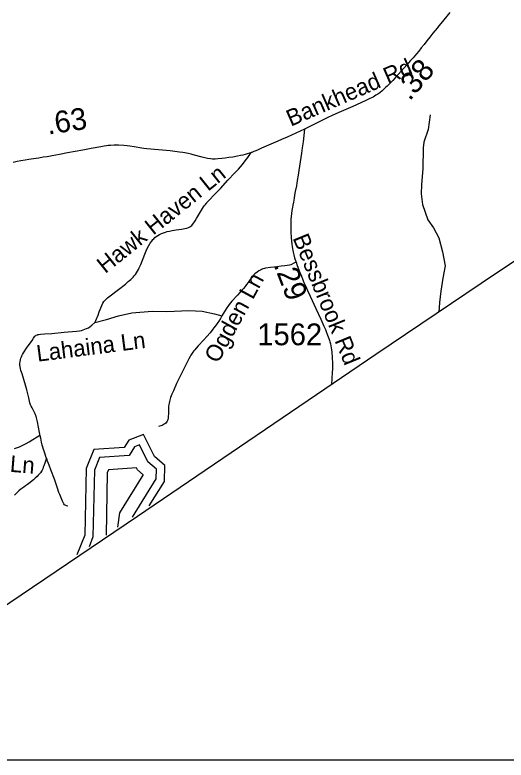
# Model space of a CAD drawing. Extents: x 1383679 to 1536984, y 460658 to 651027.
# Drawn here: x 1390201 to 1393020, y 477316 to 481592 of the extents above; entities that cross this region are included whole.
import ezdxf

# ---------------------------------------------------------------- set-up
doc = ezdxf.new("R2010")
doc.units = 0
for name, color, linetype in [('Exist Boundary Political StateLine', 7, 'Continuous'), ('Exist Hydrographic Bay Label', 7, 'Continuous'), ('Exist Hydrographic Buffer Line', 7, 'Continuous'), ('Exist Hydrographic Misc Water Feature', 7, 'Continuous'), ('Exist Road Non-System Type 51', 7, 'Continuous'), ('Exist Road Non-System Type 51 Label', 7, 'Continuous'), ('Exist Road Secondary Mileage Hundredths English Label', 7, 'Continuous'), ('Exist Road Secondary Type 51 Attributed', 7, 'Continuous'), ('Exist Road Secondary Type 51 Label', 7, 'Continuous'), ('Exist Road Secondary Type 51 Number Label', 7, 'Continuous'), ('Map Preparation Inset Cut Line', 7, 'Continuous')]:
    doc.layers.add(name, color=color, linetype=linetype)

msp = doc.modelspace()

# ---------------------------------------------------------------- linework, layer by layer
at = {"layer": 'Exist Boundary Political StateLine'}
msp.add_lwpolyline([(1398984.8, 484134.2), (1398637.8, 483899.3), (1393778.1, 480652.5), (1392877.2, 480050.9), (1392272.5, 479643.3), (1390904.6, 478713.1), (1389768.3, 477946.4), (1389039.9, 477465.3), (1388903.7, 477748.1), (1388746.2, 478061.6), (1388645.7, 478237.7), (1388503.3, 478410.9), (1388382.4, 478563.4), (1388193.8, 478827.5), (1388071.7, 479016)], dxfattribs=at)
at = {"layer": 'Exist Hydrographic Bay Label'}
msp.add_lwpolyline([(1390972.2, 478774.4), (1391059.1, 478915.2), (1391061, 479007.1), (1391003, 479057.5), (1390939, 479183.5), (1390855, 479152.4), (1390829, 479110.2), (1390654, 479097.3), (1390610, 478989.9), (1390602, 478606), (1390557.6, 478493.1)], dxfattribs=at)
at = {"layer": 'Exist Hydrographic Buffer Line'}
for points in [[(1390876.3, 478709.3), (1391011.9, 478929.2), (1391013.1, 478985.9), (1390964.9, 479027.8), (1390915.9, 479124.4), (1390886.8, 479113.6), (1390856.6, 479064.7), (1390686.8, 479052.2), (1390657.3, 478980), (1390649.3, 478596.5), (1390627.2, 478540.3)], [(1390791.8, 478652), (1390803.7, 478734.2), (1390937.6, 478951.1), (1390937.6, 478952.4), (1390904.8, 478980.9), (1390898.8, 478992.8), (1390738.5, 478981), (1390731.7, 478964.6), (1390724.3, 478606.2)]]:
    msp.add_lwpolyline(points, dxfattribs=at)
at = {"layer": 'Exist Hydrographic Misc Water Feature'}
msp.add_lwpolyline([(1392583.4, 481019.4), (1392571.6, 480933.5), (1392548.2, 480861.7), (1392543.6, 480829.8), (1392541, 480708.4), (1392535.1, 480618.3), (1392532.1, 480565.9), (1392540.8, 480504.1), (1392570.9, 480415.7), (1392604, 480370.7), (1392632.8, 480311.9), (1392655.2, 480231.8), (1392669.5, 480152.8), (1392656, 480081.6), (1392644.5, 480007.2), (1392637.2, 479941.7), (1392634.1, 479887)], dxfattribs=at)
at = {"layer": 'Exist Road Non-System Type 51'}
for points in [[(1390659.9, 479826.2), (1390666.1, 479839.1), (1390669.9, 479847.5), (1390673.4, 479855.6), (1390678.4, 479868.4), (1390685.7, 479887.4), (1390699.9, 479925), (1390705.5, 479937.1), (1390711.5, 479947), (1390720.4, 479957.2), (1390732.5, 479968.1), (1390747.1, 479979.9), (1390795, 480015.9), (1390835.4, 480047.3), (1390852.2, 480061.5), (1390867, 480074.4), (1390879.2, 480086.2), (1390886.4, 480094.8), (1390893.4, 480103.2), (1390898.8, 480111.7), (1390904.9, 480122), (1390909.6, 480131), (1390914.6, 480141.4), (1390918.1, 480148.8), (1390923.1, 480160.3), (1390946.2, 480218.9), (1390958.9, 480247.6), (1390969.7, 480269.2), (1390977.7, 480281.8), (1390986.4, 480294.5), (1390993.1, 480302.6), (1390998.1, 480308), (1391005.1, 480314.2), (1391012.8, 480320), (1391022.4, 480326.6), (1391031.7, 480331.6), (1391042.7, 480337), (1391054.1, 480341.6), (1391065.5, 480345.5), (1391074.9, 480348.2), (1391089.2, 480351.2), (1391104.6, 480354.3), (1391127.4, 480357.8), (1391157.1, 480362.4), (1391176.6, 480366.3), (1391188.2, 480369), (1391197.4, 480372.1), (1391205.9, 480376), (1391211.3, 480380.2), (1391215.6, 480384.1), (1391221.2, 480390.2), (1391228.5, 480399.8), (1391235.8, 480411), (1391243.9, 480423.4), (1391266, 480462.2), (1391283.3, 480489.9), (1391289.1, 480498.2), (1391294.3, 480504.4), (1391298.3, 480509.8), (1391301.9, 480514.1), (1391303.5, 480516.1), (1391315.4, 480528.8), (1391345.6, 480559.3), (1391381.1, 480596.7), (1391422.9, 480643.5), (1391463.4, 480685.7), (1391483.9, 480707.7), (1391506.3, 480733.5), (1391522.9, 480754.7), (1391537.1, 480773.6), (1391556.4, 480802)], [(1391814.2, 480173.5), (1391802.6, 480167.3), (1391789.1, 480160.4), (1391784.1, 480158.5), (1391776.7, 480156.5), (1391763.3, 480154), (1391749.5, 480152.3), (1391729.3, 480150), (1391704.2, 480147.3), (1391667.9, 480142.6), (1391639.4, 480138), (1391632.8, 480136.5), (1391624.7, 480134.2), (1391616.6, 480131.1), (1391610.1, 480128), (1391601.2, 480123), (1391591.2, 480116), (1391578.8, 480106), (1391568.8, 480096), (1391559.9, 480085.9), (1391550.6, 480073.6), (1391539.2, 480057.2), (1391530.2, 480044.5), (1391526, 480038.8), (1391521.9, 480033.5), (1391512.3, 480022.1), (1391505.3, 480014), (1391479.2, 479984.6), (1391445.6, 479948.7), (1391437.8, 479939.8), (1391430.9, 479930.6), (1391413.4, 479904.6), (1391389.2, 479865.6)], [(1390659.9, 479826.2), (1390726.6, 479843.8), (1390795.5, 479864.9), (1390872.4, 479882.1), (1390988.6, 479891.6), (1391073.3, 479889.7), (1391199.4, 479895.5), (1391276.3, 479891.6), (1391347.2, 479876.3), (1391389.2, 479865.6)], [(1391389.2, 479865.6), (1391380.1, 479850), (1391371.4, 479835.5), (1391366.1, 479827.6), (1391357.3, 479814.9), (1391343, 479795.6), (1391337.6, 479788.7), (1391321.1, 479767.8), (1391302.1, 479746.2), (1391284.8, 479727.2), (1391252.4, 479692.9), (1391241.2, 479679.8), (1391233.1, 479670.2), (1391228.4, 479664.4), (1391222.6, 479656.7), (1391218.4, 479650.9), (1391210.8, 479638.8), (1391206.4, 479631.6), (1391199.3, 479618.3), (1391170.4, 479560.6), (1391141.8, 479503.2), (1391129.5, 479477.1), (1391111.1, 479435.3), (1391102.6, 479415.2), (1391098.4, 479405.6), (1391094.9, 479397.1), (1391091.8, 479389), (1391089.5, 479381.3), (1391087.6, 479374.3), (1391085.7, 479364.7), (1391084.5, 479357), (1391083.3, 479344.4), (1391082.3, 479325.9), (1391081.8, 479303.7), (1391081.6, 479288.1), (1391080.2, 479277.8), (1391078.3, 479269.8), (1391076.8, 479265.2), (1391074.8, 479260.9), (1391071, 479255.2), (1391066.7, 479250.1), (1391062.5, 479246.3), (1391058.1, 479242.8), (1391052.5, 479239.3), (1391046.3, 479236.6), (1391037.9, 479233.7), (1391024.9, 479230.4)], [(1390382.1, 479049.3), (1390381.5, 479050.7), (1390376.5, 479064.2), (1390372.2, 479076.5), (1390368.4, 479088.9), (1390365.7, 479097.7), (1390361.4, 479112.4), (1390358.7, 479122.4), (1390354.5, 479140.6), (1390349.5, 479163.3), (1390346.4, 479177.6), (1390342.5, 479196.5), (1390330.2, 479257.1), (1390325.7, 479280.6), (1390323.4, 479288.7), (1390319.9, 479297.2), (1390317.2, 479303), (1390306.2, 479325.6), (1390299.7, 479337.5), (1390294.6, 479347), (1390291, 479355.4), (1390288, 479365.2), (1390285.6, 479375), (1390281, 479395.4), (1390270.2, 479439.7), (1390262.9, 479466.5), (1390253.4, 479499.2), (1390242.2, 479532.4), (1390236, 479551.3), (1390233.1, 479562.1), (1390231.4, 479571.7), (1390230.6, 479582.7), (1390230.6, 479592.9), (1390231.5, 479602), (1390233.9, 479614.7), (1390235.6, 479621.9), (1390239.1, 479630.8), (1390241.4, 479635.8), (1390245.7, 479643.9), (1390251.5, 479653.5), (1390268.4, 479679.8), (1390299.7, 479724.1), (1390308.9, 479737.6), (1390312.7, 479743.4), (1390316.3, 479748), (1390319, 479751.1), (1390323.6, 479754.6), (1390330.2, 479756.9), (1390332.1, 479757.3), (1390338.2, 479757.9), (1390347.7, 479759.1), (1390371.1, 479761.5), (1390414.1, 479764.7), (1390483.4, 479771.2), (1390554.8, 479777.9), (1390571.1, 479780.1), (1390582.9, 479782), (1390593.7, 479784.7), (1390602.9, 479787.8), (1390612, 479791.7), (1390623.2, 479797.1), (1390633.3, 479803.6), (1390642.9, 479811.3), (1390659.9, 479826.2)], [(1390199, 479104.7), (1390210.9, 479108.2), (1390227.5, 479114.3), (1390242.2, 479120.5), (1390254.2, 479126.3), (1390265.7, 479132.8), (1390282.7, 479142.9), (1390304.6, 479155.7), (1390329, 479171.1), (1390345.4, 479181.1)], [(1390382.1, 479049.3), (1390372.2, 479019.1), (1390367.8, 479005), (1390364.5, 478996.7), (1390361.4, 478988.2), (1390358, 478980.5), (1390354.1, 478973.9), (1390347.5, 478964.7), (1390341.4, 478957), (1390335.6, 478950.8), (1390329.4, 478944.2), (1390318.6, 478933.8), (1390308, 478924.4), (1390281.7, 478903), (1390273.9, 478897.2), (1390262.3, 478889.1), (1390252.2, 478882.1), (1390235.2, 478869.8), (1390224.8, 478861.3), (1390218.8, 478855.7), (1390211.8, 478849.1), (1390198.9, 478836.2)], [(1390505.4, 478772.6), (1390496.9, 478774.9), (1390489.9, 478778.8), (1390486.8, 478781.5), (1390483, 478786.5), (1390478.3, 478794.2), (1390474.5, 478801.9), (1390470.6, 478810.8), (1390466.4, 478820.4), (1390462.5, 478830.5), (1390459.1, 478840.1), (1390454.4, 478852.4), (1390445.9, 478876.7), (1390427.9, 478927.8), (1390408.1, 478982.4), (1390398.5, 479008.3), (1390394.6, 479018.3), (1390389.2, 479031), (1390386.1, 479038.7), (1390382.1, 479049.3)]]:
    msp.add_lwpolyline(points, dxfattribs=at)
at = {"layer": 'Exist Road Secondary Type 51 Attributed'}
for points in [[(1392696.4, 481604.9), (1392679.4, 481584.1), (1392662.1, 481562.9), (1392645.5, 481543.3), (1392633.4, 481528.5), (1392623.4, 481516.1), (1392599.8, 481487.2), (1392581.3, 481464), (1392565, 481443.8), (1392548.7, 481422.5), (1392532.7, 481402.3), (1392518.2, 481384.7), (1392504.7, 481368.6), (1392485.9, 481346), (1392471.4, 481329.6), (1392451, 481306.4), (1392418.3, 481269.6), (1392402.2, 481252.3), (1392383.1, 481231.4), (1392369.8, 481216.5), (1392351.6, 481197.5), (1392337.9, 481183.8), (1392328.4, 481174.7), (1392318.6, 481165.3), (1392307.6, 481155.7), (1392294.3, 481145), (1392283, 481137), (1392272.8, 481130.5), (1392256.1, 481120.9), (1392237.8, 481111.5), (1392211.8, 481099.3), (1392140.7, 481066), (1392072.7, 481037.5), (1392026, 481016.6), (1391992.3, 481001), (1391862.4, 480935.5)], [(1391862.4, 480935.5), (1391763, 480891.3), (1391731.5, 480877.9), (1391710, 480868.4), (1391643.6, 480838.8), (1391615.9, 480826.5), (1391596.6, 480818), (1391583.8, 480812.6), (1391573, 480808.4), (1391559.9, 480803.3), (1391556.4, 480802), (1391546.8, 480798.3), (1391534.8, 480794.5), (1391522.9, 480790.6), (1391509.6, 480787.8), (1391495.1, 480784.9), (1391478.8, 480781.8), (1391452.7, 480776.4), (1391428.1, 480772.8), (1391408.6, 480770.3), (1391388.9, 480767.8), (1391366, 480765.6), (1391349.8, 480764.7), (1391335.5, 480764.9), (1391322.8, 480765.8), (1391307.2, 480768.7), (1391275.8, 480775.6), (1391224.6, 480789.1), (1391211.8, 480792.5), (1391195.6, 480796.4), (1391186.8, 480798.3), (1391175.9, 480800.2)], [(1391862.4, 480935.5), (1391854.7, 480862.7), (1391850.5, 480829.6), (1391846.2, 480798), (1391835, 480723.3), (1391831.1, 480698.7), (1391826.9, 480672.2), (1391821.5, 480641.1), (1391816.1, 480610.7), (1391810, 480578.7), (1391806.5, 480558.5), (1391803.4, 480541.2), (1391799.2, 480518.2), (1391795.7, 480500), (1391793.7, 480488.6), (1391790.6, 480469.9), (1391788.3, 480451.9), (1391786.3, 480434.9), (1391785.1, 480417.9), (1391784.3, 480398.7), (1391784.1, 480381), (1391784.5, 480347.1), (1391786, 480313.3), (1391790.2, 480276.5), (1391793, 480260.2), (1391798, 480231.4), (1391801.6, 480214.6), (1391806.2, 480198.4), (1391812.8, 480177.5), (1391814.2, 480173.5), (1391821.1, 480153.8), (1391836.8, 480113), (1391844.9, 480092), (1391852.8, 480072.4), (1391859.7, 480056.6), (1391868.6, 480036.6), (1391879.9, 480011.2), (1391895.8, 479977.3), (1391927.6, 479907.7), (1391956.6, 479845.7), (1391974, 479806.3), (1391982.8, 479786.3), (1391989.8, 479769.7), (1391995.6, 479754.2), (1391999, 479744.2), (1392002.5, 479734.2), (1392005.6, 479724.5), (1392008.3, 479715.7), (1392011.8, 479704.5), (1392014.5, 479693.3), (1392016.8, 479681.7), (1392018.7, 479669.4), (1392020.2, 479655.8), (1392022.1, 479625.3), (1392022.7, 479592.3), (1392022.9, 479561.8), (1392022.4, 479539.9), (1392018.7, 479470.7)], [(1391175.9, 480800.2), (1391164.4, 480801.8), (1391145.1, 480804.1), (1391092.5, 480811.1), (1390959.1, 480823.3), (1390941, 480825.2), (1390929.8, 480826.7), (1390885.6, 480834.6), (1390860.8, 480838.5), (1390844.6, 480841), (1390826.8, 480842.3), (1390796.2, 480843.7), (1390771.7, 480843.9), (1390749.2, 480842.7), (1390737.2, 480842), (1390726.4, 480840.4), (1390714.3, 480838.5), (1390695.2, 480835.6), (1390639.9, 480825.6), (1390590.5, 480815.9), (1390503.2, 480799.8), (1390456.9, 480790.5), (1390415.5, 480782.8), (1390385.6, 480778.4), (1390363.6, 480774.9), (1390338.6, 480770.8), (1390308.7, 480766.4), (1390282.1, 480762.2), (1390260.3, 480758.7), (1390235.8, 480754.3), (1390215, 480750.4), (1390191.5, 480745.4)]]:
    msp.add_lwpolyline(points, dxfattribs=at)
at = {"layer": 'Map Preparation Inset Cut Line'}
msp.add_lwpolyline([(1446195.4, 477316), (1383679.3, 477316), (1383679.3, 520758.2), (1458567.8, 520758.2), (1458567.8, 493672.2), (1446195.4, 493672.2), (1446195.4, 477316)], dxfattribs=at)

# ---------------------------------------------------------------- texts
at = {"layer": 'Exist Road Non-System Type 51 Label'}
for s, rotation, p in [('Hawk Haven Ln', 38.6925, (1390719.7, 480104.1)), ('Ogden Ln', 61.3521, (1391366.5, 479588)), ('Lahaina Ln', 7.2675, (1390331.4, 479601.8)), ('Chalet Ln', 355.405, (1389769.1, 479002.7))]:
    msp.add_text(s, height=95, rotation=rotation, dxfattribs=at).set_placement(p)
at = {"layer": 'Exist Road Secondary Mileage Hundredths English Label'}
for s, rotation, p in [('.38', 49.8499, (1392466.6, 481094.1)), ('.63', 8.4399, (1390391.9, 480905)), ('.29', 290.9627, (1391684.7, 480158.2))]:
    msp.add_text(s, height=125, rotation=rotation, dxfattribs=at).set_placement(p)
at = {"layer": 'Exist Road Secondary Type 51 Label'}
for s, rotation, p in [('Bankhead Rd', 23.5886, (1391784.6, 480950)), ('Bessbrook Rd', 292.2406, (1391793.7, 480312.3))]:
    msp.add_text(s, height=95, rotation=rotation, dxfattribs=at).set_placement(p)
at = {"layer": 'Exist Road Secondary Type 51 Number Label'}
msp.add_text('1562', height=125, dxfattribs=at).set_placement((1391592.3, 479696.5))

doc.saveas('drawing.dxf')
